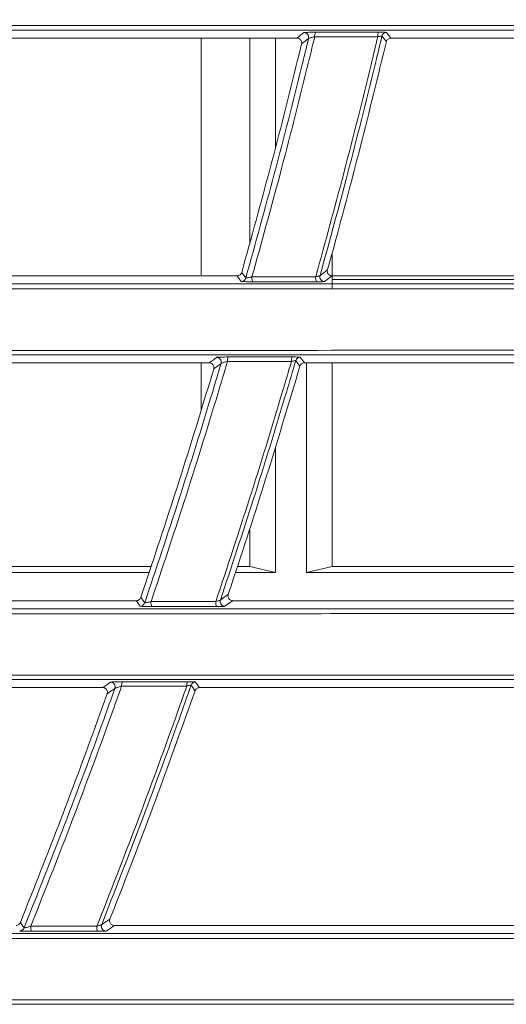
# Model space of a CAD drawing. Header units: millimetres. Extents: x 0 to 1118, y 0 to 864.
# Tile 381 of 512: x 587 to 592, y 394 to 405. Entities that reach past the tile are written whole.
import ezdxf

# ---------------------------------------------------------------- set-up
doc = ezdxf.new("R2010")
doc.units = ezdxf.units.MM
doc.styles.add('SLDTEXTSTYLE0', font='TXT', dxfattribs={"width": 0.605})
doc.dimstyles.new('SLDDIMSTYLE0', dxfattribs={"dimtxt": 3.175, "dimasz": 3.302, "dimexe": 0, "dimexo": 0.0625, "dimgap": 0.79375, "dimtad": 0, "dimdec": 1, "dimlfac": 4, "dimrnd": 1e-09, "dimzin": 12, "dimdsep": 46, "dimtxsty": 'SLDTEXTSTYLE0', "dimsah": 1, "dimcen": 0.09, "dimadec": 0, "dimazin": 3, "dimtfac": 1, "dimtofl": 0, "dimtmove": 0, "dimatfit": 3, "dimfxl": 1, "dimfrac": 2, "dimtolj": 1, "dimtzin": 12, "dimarcsym": 0})

# ---------------------------------------------------------------- blocks, each defined once
blk = doc.blocks.new('_D')
at = {"color": 7, "linetype": 'Continuous', "lineweight": 0}
for p, q in [((523.725, 418.739), (523.725, 362.273)), ((602.598, 372.505), (602.598, 362.273)), ((523.725, 363.873), (554.251, 363.873)), ((602.598, 363.873), (565.165, 363.873))]:
    blk.add_line(p, q, dxfattribs=at)
for points in [[(523.725, 363.873), (527.027, 363.365), (527.027, 364.381)], [(602.598, 363.873), (599.296, 364.381), (599.296, 363.365)]]:
    blk.add_solid(points, dxfattribs=at)
at = {"color": 7, "linetype": 'Continuous', "lineweight": 0, "insert": (554.251, 365.529), "char_height": 3.175, "attachment_point": 1, "style": 'SLDTEXTSTYLE0'}
blk.add_mtext('315.5', dxfattribs=at)

msp = doc.modelspace()

# ---------------------------------------------------------------- linework, layer by layer
at = {"color": 7, "linetype": 'Continuous', "lineweight": 15}
for p, q in [((585.7909, 404.403), (589.9447, 404.4031)), ((588.9232, 404.4031), (588.9232, 401.8858)), ((589.442, 404.4031), (589.442, 402.2251)), ((589.715, 403.2408), (589.715, 404.4031)), ((590.9434, 404.4031), (595.0787, 404.4031)), ((590.317, 401.7357), (590.317, 402.1137)), ((589.3079, 401.8737), (585.1115, 401.8736)), ((594.4881, 401.8738), (590.3165, 401.8737)), ((590.317, 401.8358), (593.6982, 401.8358)), ((584.7933, 400.949), (589.0107, 400.9491)), ((588.9232, 400.9491), (588.9232, 400.4441)), ((590.0234, 400.9491), (594.2127, 400.9492)), ((590.044, 400.9491), (590.044, 398.7177)), ((590.317, 398.7833), (590.317, 400.9491)), ((589.715, 398.7177), (589.715, 400.0542)), ((589.442, 399.1922), (589.442, 398.7833)), ((588.3911, 398.7833), (584.0227, 398.7833)), ((589.442, 398.7833), (589.3103, 398.7833)), ((589.442, 398.7833), (589.715, 398.7177)), ((590.317, 398.7833), (590.044, 398.7177)), ((593.6428, 398.7833), (590.317, 398.7833)), ((583.9997, 398.7177), (588.3694, 398.7177)), ((589.2892, 398.7177), (589.715, 398.7177)), ((590.044, 398.7177), (593.6228, 398.7177)), ((588.2347, 398.4197), (583.9636, 398.4196)), ((593.4946, 398.4198), (589.2599, 398.4197)), ((583.5802, 397.495), (587.8774, 397.4951)), ((588.9077, 397.4951), (593.1643, 397.4952)), ((592.3131, 394.9659), (588.0006, 394.9658))]:
    msp.add_line(p, q, dxfattribs=at)
at = {"color": 9, "linetype": 'Continuous', "lineweight": 0}
msp.add_line((589.4, 401.8519), (589.3561, 401.9104), dxfattribs=at)
at = {"color": 9, "linetype": 'Continuous', "lineweight": 0, "flags": 128}
for points in [[(589.9447, 404.4031), (589.9826, 404.4331), (590.0181, 404.4613)], [(590.8961, 404.4627), (590.9191, 404.4338), (590.9354, 404.4132), (590.9434, 404.4031)], [(590.0671, 404.3996), (590.0301, 404.3702), (589.9931, 404.3409)], [(590.1898, 401.8775), (590.229, 401.9071), (590.2682, 401.9366)], [(589.3516, 401.8155), (589.3305, 401.8437), (589.3148, 401.8645), (589.3079, 401.8737)], [(590.3165, 401.8737), (590.2758, 401.8429), (590.2376, 401.8141)], [(589.0107, 400.9491), (589.0507, 400.9791), (589.0882, 401.0073)], [(589.9756, 400.9135), (589.9533, 400.9432), (589.9527, 400.9439), (589.9309, 400.9728)], [(589.9785, 401.0087), (590.0003, 400.9798), (590.016, 400.959), (590.0234, 400.9491)], [(589.1364, 400.9431), (589.0974, 400.9137), (589.0583, 400.8844)], [(588.2821, 398.4538), (588.3029, 398.4246), (588.3037, 398.4236), (588.3237, 398.3954)], [(589.1295, 398.4261), (589.1708, 398.4556), (589.2122, 398.4851)], [(588.276, 398.3616), (588.256, 398.3897), (588.2411, 398.4107), (588.2347, 398.4197)], [(589.2599, 398.4197), (589.2168, 398.3889), (589.1765, 398.3602)], [(587.8774, 397.4951), (587.9197, 397.5251), (587.9594, 397.5533)], [(588.8652, 397.5547), (588.8859, 397.5258), (588.9008, 397.5049), (588.9077, 397.4951)], [(588.0068, 397.4866), (587.9654, 397.4572), (587.9241, 397.4278)], [(587.0015, 394.9973), (587.021, 394.9681), (587.0217, 394.9671), (587.0406, 394.9389)], [(587.8662, 394.9746), (587.91, 395.0041), (587.9537, 395.0336)], [(588.0006, 394.9658), (587.9549, 394.9349), (587.9123, 394.9062)]]:
    msp.add_lwpolyline(points, dxfattribs=at)
at = {"color": 9, "linetype": 'Continuous', "lineweight": 0}
for centre, radius, start, end in [((590.0184, 404.4112), 0.05, 346.55019, 90.28672), ((590.2076, 404.4284), 0.0755, 150.59256, 187.9479), ((590.8829, 404.4284), 0.0794, 152.12614, 187.62235), ((589.3519, 401.8656), 0.05, 269.67105, 344.18151), ((589.5506, 401.8514), 0.0861, 171.43069, 207.69827), ((590.2327, 401.8512), 0.0899, 171.82779, 206.32052), ((589.0884, 400.9572), 0.05, 343.56197, 90.26553), ((589.2798, 400.9747), 0.0755, 150.84595, 187.76849), ((589.9645, 400.9747), 0.0793, 152.35931, 187.49276), ((588.2763, 398.4116), 0.05, 269.67016, 341.14748), ((588.4794, 398.3977), 0.0885, 171.49296, 207.10215), ((589.1727, 398.3975), 0.0924, 171.90125, 205.74789), ((589.1769, 398.4102), 0.05, 161.52963, 269.53285), ((587.9596, 397.5033), 0.05, 340.51118, 90.25531), ((588.1538, 397.521), 0.0756, 151.20904, 187.58775), ((588.8505, 397.521), 0.0798, 152.76668, 187.29702), ((586.9942, 394.9576), 0.05, 269.68696, 338.04905), ((587.2026, 394.944), 0.0912, 171.57881, 206.39977), ((587.9097, 394.9438), 0.0953, 171.98042, 205.07061), ((587.9128, 394.9562), 0.0501, 158.49468, 269.51969)]:
    msp.add_arc(centre, radius, start, end, dxfattribs=at)
at = {"color": 7, "linetype": 'Continuous', "lineweight": 15}
for centre, start, end in [((590.8964, 404.4127), 90.42164, 166.54619), ((590.238, 401.8642), 164.51999, 269.53161), ((589.9789, 400.9587), 90.41427, 163.57463), ((588.8656, 397.5047), 90.40753, 160.55609)]:
    msp.add_arc(centre, 0.05, start, end, dxfattribs=at)
for points, knots in [([(577.5746, 404.5338), (579.1046, 404.5341), (582.1699, 404.5348), (586.0944, 404.5356), (589.2683, 404.5362), (591.6679, 404.5367), (594.0881, 404.5373), (596.8843, 404.5379), (598.8782, 404.5385), (600.055, 404.5388)], [0, 0, 0, 0, 0.2112228, 0.4231847, 0.5288153, 0.6344421, 0.7407064, 0.8469626, 1, 1, 1, 1]), ([(600.0549, 404.4889), (598.8769, 404.4889), (596.8862, 404.4889), (594.0978, 404.4889), (591.68, 404.4889), (589.2758, 404.4889), (586.0827, 404.4889), (582.2465, 404.4889), (578.9146, 404.4889), (577.5578, 404.4889), (577.5578, 404.4889)], [0, 0, 0, 0, 0.1530878, 0.2586807, 0.3642815, 0.4705795, 0.5768816, 0.7880494, 0.9999994, 1, 1, 1, 1]), ([(589.9931, 404.3409), (589.9791, 404.2834), (589.8715, 403.8415), (589.6657, 403.0296), (589.4582, 402.2794), (589.3561, 401.9104)], [0, 0, 0, 0, 0.07070018, 0.54293192, 1, 1, 1, 1]), ([(589.9931, 404.3409), (589.9938, 404.3465), (589.9954, 404.3576), (589.9907, 404.3742), (589.9813, 404.3883), (589.9675, 404.3985), (589.9545, 404.4027), (589.9468, 404.403), (589.9447, 404.4031)], [0, 0, 0, 0, 0.183616, 0.3671729, 0.5525537, 0.7404711, 0.9298235, 1, 1, 1, 1]), ([(590.895, 404.365), (590.8044, 403.9936), (590.6201, 403.2382), (590.4047, 402.4304), (590.2837, 401.993), (590.2682, 401.9366)], [0, 0, 0, 0, 0.4572054, 0.9300325, 1, 1, 1, 1]), ([(590.9434, 404.4031), (590.9378, 404.4025), (590.9264, 404.4014), (590.9114, 404.3927), (590.9001, 404.3802), (590.8966, 404.3699), (590.895, 404.365)], [0, 0, 0, 0, 0.2577119, 0.515597, 0.7688687, 1, 1, 1, 1]), ([(589.3079, 401.8737), (589.3135, 401.8743), (589.3248, 401.8754), (589.3398, 401.8842), (589.3509, 401.8962), (589.3545, 401.906), (589.3561, 401.9104)], [0, 0, 0, 0, 0.2627167, 0.5254935, 0.7860092, 1, 1, 1, 1]), ([(590.2682, 401.9366), (590.2672, 401.9312), (590.2653, 401.9203), (590.2694, 401.904), (590.2782, 401.8899), (590.2914, 401.8793), (590.3049, 401.8743), (590.3136, 401.8739), (590.3165, 401.8737)], [0, 0, 0, 0, 0.1775661, 0.3551266, 0.5336253, 0.7156819, 0.9021185, 1, 1, 1, 1]), ([(590.152, 401.8114), (590.0313, 401.8114), (589.8052, 401.8114), (589.5795, 401.8114), (589.4744, 401.8114)], [0, 0, 0, 0, 0.53432, 1, 1, 1, 1]), ([(578.1039, 401.7886), (578.104, 401.7886), (579.56, 401.7886), (582.7781, 401.7885), (586.9369, 401.7884), (590.6615, 401.7884), (593.8665, 401.7883), (596.7584, 401.7883), (598.5784, 401.7883), (599.3193, 401.7883)], [0, 0, 0, 0, 0.00000077, 0.22500088, 0.44997217, 0.59917775, 0.74846201, 0.89759233, 1, 1, 1, 1]), ([(599.3193, 401.7383), (599.3193, 401.7383), (598.5792, 401.7383), (596.7609, 401.7373), (593.872, 401.7367), (590.6677, 401.7358), (586.9544, 401.7349), (582.7496, 401.734), (579.6632, 401.7333), (578.1198, 401.733)], [0, 0, 0, 0, 0.00000069, 0.10237147, 0.2514906, 0.40076392, 0.54995882, 0.77496492, 1, 1, 1, 1]), ([(578.1197, 401.0791), (579.662, 401.0795), (582.752, 401.0803), (586.6905, 401.0813), (589.86, 401.0821), (592.2382, 401.0827), (594.635, 401.0834), (596.9297, 401.0841), (598.4237, 401.0846), (599.1114, 401.0849)], [0, 0, 0, 0, 0.22694093, 0.45468847, 0.56663217, 0.67857185, 0.79123839, 0.90389545, 1, 1, 1, 1]), ([(599.1114, 401.0349), (598.4229, 401.0349), (596.933, 401.0349), (594.6473, 401.0349), (592.2531, 401.035), (589.8699, 401.035), (586.68, 401.035), (582.8358, 401.035), (579.4609, 401.035), (578.1039, 401.035), (578.1039, 401.035)], [0, 0, 0, 0, 0.096139, 0.2080399, 0.3199503, 0.4326634, 0.5453813, 0.7722566, 0.9999994, 1, 1, 1, 1]), ([(589.0583, 400.8844), (589.0393, 400.821), (588.9059, 400.3762), (588.6535, 399.5639), (588.4047, 398.8201), (588.2821, 398.4538)], [0, 0, 0, 0, 0.0778071, 0.5459665, 1, 1, 1, 1]), ([(589.0583, 400.8844), (589.0594, 400.8899), (589.0615, 400.901), (589.0577, 400.9177), (589.049, 400.9324), (589.0358, 400.9433), (589.0222, 400.9485), (589.0136, 400.9489), (589.0107, 400.9491)], [0, 0, 0, 0, 0.1785534, 0.357051, 0.5373442, 0.720118, 0.9042367, 1, 1, 1, 1]), ([(589.9756, 400.9135), (589.865, 400.5442), (589.6402, 399.7938), (589.3794, 398.9863), (589.2328, 398.547), (589.2122, 398.4851)], [0, 0, 0, 0, 0.45427242, 0.92313382, 1, 1, 1, 1]), ([(590.0234, 400.9491), (590.0178, 400.9486), (590.0064, 400.9475), (589.9915, 400.9387), (589.9807, 400.9269), (589.9772, 400.9175), (589.9756, 400.9135)], [0, 0, 0, 0, 0.2672676, 0.5347412, 0.7974261, 1, 1, 1, 1]), ([(588.2347, 398.4197), (588.2403, 398.4203), (588.2516, 398.4214), (588.2666, 398.4301), (588.277, 398.4416), (588.2807, 398.4503), (588.2821, 398.4538)], [0, 0, 0, 0, 0.2733438, 0.5467992, 0.81778, 1, 1, 1, 1]), ([(589.2122, 398.4851), (589.2109, 398.4798), (589.2085, 398.469), (589.2117, 398.4525), (589.2198, 398.4379), (589.2324, 398.4267), (589.2465, 398.4206), (589.256, 398.42), (589.2599, 398.4197)], [0, 0, 0, 0, 0.1725784, 0.3451424, 0.5186153, 0.6954695, 0.8765759, 1, 1, 1, 1]), ([(589.0894, 398.3574), (588.9657, 398.3574), (588.736, 398.3574), (588.5065, 398.3574), (588.4007, 398.3574)], [0, 0, 0, 0, 0.5384031, 1, 1, 1, 1]), ([(578.4981, 398.3346), (578.4981, 398.3346), (579.8526, 398.3346), (583.2619, 398.3345), (587.3235, 398.3345), (590.9525, 398.3344), (593.9798, 398.3344), (596.4076, 398.3343), (597.8196, 398.3343), (598.215, 398.3343)], [0, 0, 0, 0, 0.0000007, 0.24289, 0.4857398, 0.6374944, 0.789326, 0.9410053, 1, 1, 1, 1]), ([(598.215, 398.2844), (598.215, 398.2844), (597.8201, 398.2844), (596.4093, 398.2834), (593.9846, 398.2828), (590.9558, 398.2818), (587.3479, 398.2807), (583.1786, 398.2796), (580.0682, 398.2788), (578.5129, 398.2784)], [0, 0, 0, 0, 0.0000007, 0.0589731, 0.2106357, 0.362451, 0.5141891, 0.757075, 1, 1, 1, 1]), ([(578.5127, 397.6246), (580.067, 397.6251), (583.1814, 397.626), (587.1776, 397.6271), (590.432, 397.6282), (592.9258, 397.629), (595.4381, 397.6299), (597.1228, 397.6306), (597.9651, 397.6309)], [0, 0, 0, 0, 0.2456966, 0.4922898, 0.6187132, 0.7451292, 0.8725727, 1, 1, 1, 1]), ([(597.965, 397.581), (597.6313, 397.581), (596.5439, 397.581), (594.7043, 397.581), (592.4479, 397.581), (590.1953, 397.581), (587.1028, 397.581), (583.1424, 397.5811), (580.1292, 397.5811), (578.4981, 397.5811), (578.4981, 397.5811)], [0, 0, 0, 0, 0.0504647, 0.1643919, 0.2783285, 0.3930558, 0.5077878, 0.7534043, 0.9999992, 1, 1, 1, 1]), ([(587.9241, 397.4278), (587.8987, 397.357), (587.7375, 396.9085), (587.4362, 396.0959), (587.145, 395.36), (587.0015, 394.9973)], [0, 0, 0, 0, 0.08678621, 0.54993604, 1, 1, 1, 1]), ([(587.9241, 397.4278), (587.9255, 397.4333), (587.9282, 397.4442), (587.9253, 397.4612), (587.9174, 397.4763), (587.9048, 397.4879), (587.8907, 397.4942), (587.8812, 397.4948), (587.8774, 397.4951)], [0, 0, 0, 0, 0.1737083, 0.3473675, 0.5228393, 0.7007139, 0.8798425, 1, 1, 1, 1]), ([(588.8607, 397.462), (588.7296, 397.0955), (588.4634, 396.3516), (588.1548, 395.5443), (587.9808, 395.1025), (587.9537, 395.0336)], [0, 0, 0, 0, 0.4504148, 0.9143845, 1, 1, 1, 1]), ([(588.9077, 397.4951), (588.9021, 397.4946), (588.8908, 397.4935), (588.8758, 397.4848), (588.8657, 397.4736), (588.8621, 397.4652), (588.8607, 397.462)], [0, 0, 0, 0, 0.2778409, 0.5558789, 0.8288833, 1, 1, 1, 1]), ([(586.9549, 394.9657), (586.9605, 394.9663), (586.9718, 394.9674), (586.9868, 394.9761), (586.9966, 394.9868), (587.0002, 394.9946), (587.0015, 394.9973)], [0, 0, 0, 0, 0.2852783, 0.5704818, 0.8530797, 1, 1, 1, 1]), ([(587.9537, 395.0336), (587.9522, 395.0283), (587.9491, 395.0177), (587.9515, 395.0011), (587.9588, 394.9861), (587.9708, 394.9743), (587.9854, 394.967), (587.9958, 394.9662), (588.0006, 394.9658)], [0, 0, 0, 0, 0.1678121, 0.3355865, 0.5042026, 0.676068, 0.8521768, 1, 1, 1, 1]), ([(578.7399, 394.8807), (578.74, 394.8807), (580.2967, 394.8807), (583.2099, 394.8806), (587.0585, 394.8805), (590.1331, 394.8805), (592.4178, 394.8805), (594.6742, 394.8804), (596.1568, 394.8804), (596.8989, 394.8804)], [0, 0, 0, 0, 0.0000008, 0.2529786, 0.505985, 0.632447, 0.7590892, 0.8794222, 1, 1, 1, 1]), ([(596.8989, 394.8304), (596.8989, 394.8304), (596.1584, 394.8304), (594.6772, 394.8292), (592.4234, 394.8285), (590.1406, 394.8276), (587.0642, 394.8265), (583.2483, 394.8253), (580.2518, 394.8244), (578.7535, 394.8239)], [0, 0, 0, 0, 0.0000012, 0.1204207, 0.2408512, 0.3673947, 0.4939451, 0.7469754, 1, 1, 1, 1]), ([(578.7533, 394.1702), (580.2259, 394.1707), (583.171, 394.1717), (586.9192, 394.173), (589.9403, 394.1741), (592.1864, 394.175), (594.4088, 394.1759), (595.8725, 394.1766), (596.6044, 394.177)], [0, 0, 0, 0, 0.2526178, 0.5052404, 0.6315846, 0.7579226, 0.8789667, 1, 1, 1, 1]), ([(596.6043, 394.127), (595.8718, 394.127), (594.4065, 394.127), (592.1823, 394.1271), (589.9334, 394.1271), (586.9141, 394.1271), (583.1342, 394.1271), (580.2682, 394.1272), (578.7399, 394.1272), (578.7399, 394.1272)], [0, 0, 0, 0, 0.1210631, 0.2421364, 0.3684797, 0.494829, 0.7474283, 0.9999992, 1, 1, 1, 1])]:
    msp.add_open_spline(points, degree=3, knots=knots, dxfattribs=at)
at = {"color": 9, "linetype": 'Continuous', "lineweight": 0}
for points, knots in [([(590.1328, 404.4179), (590.1066, 404.3099), (589.9871, 403.8171), (589.7701, 402.9643), (589.565, 402.2235), (589.4655, 401.8643)], [0, 0, 0, 0, 0.1263915, 0.576326, 1, 1, 1, 1]), ([(590.1418, 404.4654), (590.1401, 404.4654), (590.1267, 404.4654), (590.101, 404.4652), (590.0679, 404.4645), (590.0414, 404.4636), (590.0229, 404.4625), (590.0197, 404.4617), (590.0181, 404.4613)], [0, 0, 0, 0, 0.0297306, 0.2319095, 0.4299479, 0.6222989, 0.8110882, 1, 1, 1, 1]), ([(590.1328, 404.4179), (590.1319, 404.4177), (590.1248, 404.4162), (590.1113, 404.4131), (590.0939, 404.4087), (590.0798, 404.4047), (590.0698, 404.4014), (590.068, 404.4002), (590.0671, 404.3996)], [0, 0, 0, 0, 0.030374, 0.2376651, 0.4403725, 0.6339555, 0.8191419, 1, 1, 1, 1]), ([(590.8043, 404.4178), (590.6927, 404.4179), (590.4687, 404.4179), (590.245, 404.4179), (590.1328, 404.4179)], [0, 0, 0, 0, 0.49825737, 1, 1, 1, 1]), ([(590.1418, 404.4654), (590.254, 404.4654), (590.4774, 404.4655), (590.7012, 404.4655), (590.8128, 404.4655)], [0, 0, 0, 0, 0.5017556, 1, 1, 1, 1]), ([(590.1436, 401.864), (590.2443, 402.2316), (590.4496, 402.9808), (590.6641, 403.8337), (590.7803, 404.3181), (590.8043, 404.4178)], [0, 0, 0, 0, 0.43342616, 0.88336711, 1, 1, 1, 1]), ([(590.8478, 404.4243), (590.8226, 404.3193), (590.7051, 403.8293), (590.4912, 402.9788), (590.2882, 402.2373), (590.1898, 401.8775)], [0, 0, 0, 0, 0.12318448, 0.57466269, 1, 1, 1, 1]), ([(590.8478, 404.4243), (590.8471, 404.4245), (590.8457, 404.425), (590.8359, 404.4239), (590.8218, 404.4215), (590.8101, 404.4191), (590.8043, 404.4178)], [0, 0, 0, 0, 0.2340284, 0.4792971, 0.7364827, 1, 1, 1, 1]), ([(590.8961, 404.4627), (590.8947, 404.4631), (590.8919, 404.4638), (590.8734, 404.4647), (590.8465, 404.4654), (590.824, 404.4654), (590.8128, 404.4655)], [0, 0, 0, 0, 0.2408109, 0.4902678, 0.7452345, 1, 1, 1, 1]), ([(590.895, 404.365), (590.887, 404.3749), (590.8789, 404.385), (590.8634, 404.4048), (590.8555, 404.4147), (590.8478, 404.4243)], [0, 0, 0, 0, 0.5, 0.51246689, 1, 1, 1, 1]), ([(589.4, 401.8519), (589.5022, 402.2204), (589.71, 402.9701), (589.9265, 403.821), (590.0435, 404.3025), (590.0671, 404.3996)], [0, 0, 0, 0, 0.4355881, 0.8861291, 1, 1, 1, 1]), ([(589.3516, 401.8155), (589.3516, 401.8155), (589.3519, 401.8151), (589.3567, 401.8143), (589.3752, 401.8132), (589.4034, 401.8122), (589.4382, 401.8115), (589.4623, 401.8115), (589.4744, 401.8114)], [0, 0, 0, 0, 0.0042083, 0.1926525, 0.3878604, 0.5899272, 0.7949984, 1, 1, 1, 1]), ([(589.4655, 401.8643), (589.459, 401.8627), (589.4462, 401.8597), (589.4277, 401.8558), (589.4127, 401.8529), (589.4023, 401.8514), (589.4008, 401.8518), (589.4, 401.8519)], [0, 0, 0, 0, 0.2143587, 0.4256107, 0.6278345, 0.816919, 1, 1, 1, 1]), ([(589.4655, 401.8643), (589.5707, 401.8642), (589.7966, 401.8641), (590.0228, 401.8641), (590.1436, 401.864)], [0, 0, 0, 0, 0.46567119, 1, 1, 1, 1]), ([(590.1898, 401.8775), (590.1889, 401.877), (590.187, 401.8759), (590.1769, 401.8727), (590.1623, 401.8687), (590.1501, 401.8656), (590.1436, 401.864)], [0, 0, 0, 0, 0.2305462, 0.467226, 0.71624, 1, 1, 1, 1]), ([(590.152, 401.8114), (590.1529, 401.8114), (590.1652, 401.8114), (590.1879, 401.8115), (590.2143, 401.8121), (590.2328, 401.813), (590.236, 401.8138), (590.2376, 401.8141)], [0, 0, 0, 0, 0.0198872, 0.273818, 0.5191827, 0.759492, 1, 1, 1, 1]), ([(589.205, 400.9645), (589.1704, 400.8485), (589.0216, 400.3507), (588.7558, 399.4977), (588.5106, 398.7653), (588.3919, 398.4108)], [0, 0, 0, 0, 0.135458, 0.581553, 1, 1, 1, 1]), ([(589.0811, 398.4106), (589.2019, 398.7751), (589.4477, 399.5176), (589.7104, 400.3708), (589.8546, 400.8585), (589.8858, 400.9644)], [0, 0, 0, 0, 0.4301915, 0.8763302, 1, 1, 1, 1]), ([(589.2139, 401.0114), (589.2119, 401.0114), (589.198, 401.0114), (589.1715, 401.0112), (589.1381, 401.0105), (589.1116, 401.0096), (589.0931, 401.0085), (589.0898, 401.0077), (589.0882, 401.0073)], [0, 0, 0, 0, 0.0339795, 0.2392638, 0.4381794, 0.6287309, 0.8142892, 1, 1, 1, 1]), ([(589.9309, 400.9728), (589.8977, 400.8603), (589.7516, 400.3657), (589.4896, 399.515), (589.247, 398.7814), (589.1295, 398.4261)], [0, 0, 0, 0, 0.13180117, 0.57948189, 1, 1, 1, 1]), ([(589.205, 400.9645), (589.2039, 400.9642), (589.1964, 400.9623), (589.1821, 400.9585), (589.1641, 400.9533), (589.1497, 400.9487), (589.1394, 400.945), (589.1374, 400.9437), (589.1364, 400.9431)], [0, 0, 0, 0, 0.0349776, 0.2478255, 0.4531562, 0.6452082, 0.8255963, 1, 1, 1, 1]), ([(589.8858, 400.9644), (589.7734, 400.9644), (589.5463, 400.9644), (589.3195, 400.9645), (589.205, 400.9645)], [0, 0, 0, 0, 0.4950471, 1, 1, 1, 1]), ([(589.2139, 401.0114), (589.3283, 401.0115), (589.5549, 401.0115), (589.7819, 401.0115), (589.8942, 401.0115)], [0, 0, 0, 0, 0.50494582, 1, 1, 1, 1]), ([(589.9309, 400.9728), (589.9302, 400.973), (589.9288, 400.9734), (589.9188, 400.9719), (589.904, 400.9688), (589.892, 400.9659), (589.8858, 400.9644)], [0, 0, 0, 0, 0.2238299, 0.467776, 0.7293608, 1, 1, 1, 1]), ([(589.9785, 401.0087), (589.9772, 401.0091), (589.9745, 401.0098), (589.956, 401.0108), (589.9286, 401.0114), (589.9057, 401.0115), (589.8942, 401.0115)], [0, 0, 0, 0, 0.2336288, 0.4836637, 0.7420211, 1, 1, 1, 1]), ([(588.3237, 398.3954), (588.4463, 398.7612), (588.6955, 399.5045), (588.9606, 400.3557), (589.1056, 400.8401), (589.1364, 400.9431)], [0, 0, 0, 0, 0.4327673, 0.8794368, 1, 1, 1, 1]), ([(588.276, 398.3616), (588.2773, 398.3612), (588.2801, 398.3604), (588.2989, 398.3592), (588.3275, 398.3582), (588.3633, 398.3576), (588.3882, 398.3575), (588.4007, 398.3574)], [0, 0, 0, 0, 0.17973977, 0.37521726, 0.58065331, 0.79041451, 1, 1, 1, 1]), ([(588.3919, 398.4108), (588.3851, 398.409), (588.3715, 398.4053), (588.352, 398.4005), (588.3363, 398.397), (588.3258, 398.395), (588.3243, 398.3953), (588.3237, 398.3954)], [0, 0, 0, 0, 0.2220659, 0.4402748, 0.645821, 0.8326977, 1, 1, 1, 1]), ([(588.3919, 398.4108), (588.4979, 398.4108), (588.7275, 398.4107), (588.9574, 398.4106), (589.0811, 398.4106)], [0, 0, 0, 0, 0.4615979, 1, 1, 1, 1]), ([(589.1295, 398.4261), (589.1285, 398.4255), (589.1265, 398.4243), (589.1161, 398.4208), (589.1015, 398.4163), (589.0889, 398.4127), (589.0819, 398.4108), (589.0811, 398.4106)], [0, 0, 0, 0, 0.2227685, 0.4536533, 0.7010604, 0.9687142, 1, 1, 1, 1]), ([(589.0894, 398.3574), (589.0907, 398.3574), (589.1036, 398.3574), (589.1268, 398.3576), (589.1532, 398.3582), (589.1716, 398.3591), (589.1749, 398.3598), (589.1765, 398.3602)], [0, 0, 0, 0, 0.029564, 0.284636, 0.5275099, 0.7636233, 1, 1, 1, 1]), ([(588.0788, 397.511), (588.034, 397.3857), (587.8537, 396.8821), (587.5365, 396.0288), (587.2505, 395.3063), (587.1123, 394.9574)], [0, 0, 0, 0, 0.146298, 0.5876688, 1, 1, 1, 1]), ([(587.8153, 394.9571), (587.9565, 395.3178), (588.2439, 396.0521), (588.5572, 396.9056), (588.7312, 397.3974), (588.7714, 397.5109)], [0, 0, 0, 0, 0.4260721, 0.8675202, 1, 1, 1, 1]), ([(588.8184, 397.5214), (588.7754, 397.3999), (588.5986, 396.8998), (588.2862, 396.0489), (588.0031, 395.3248), (587.8662, 394.9746)], [0, 0, 0, 0, 0.142194, 0.5851909, 1, 1, 1, 1]), ([(588.0875, 397.5575), (588.0852, 397.5575), (588.0705, 397.5574), (588.0432, 397.5572), (588.0093, 397.5565), (587.9828, 397.5556), (587.9643, 397.5545), (587.961, 397.5537), (587.9594, 397.5533)], [0, 0, 0, 0, 0.0393945, 0.2484339, 0.4481349, 0.636392, 0.8180698, 1, 1, 1, 1]), ([(588.0788, 397.511), (588.0775, 397.5107), (588.0693, 397.5083), (588.0542, 397.5038), (588.0355, 397.4979), (588.0206, 397.4927), (588.0099, 397.4886), (588.0078, 397.4872), (588.0068, 397.4866)], [0, 0, 0, 0, 0.0409886, 0.2602739, 0.4681607, 0.6579732, 0.8327393, 1, 1, 1, 1]), ([(588.7714, 397.5109), (588.6578, 397.5109), (588.4268, 397.511), (588.196, 397.511), (588.0788, 397.511)], [0, 0, 0, 0, 0.491915, 1, 1, 1, 1]), ([(588.0875, 397.5575), (588.2047, 397.5575), (588.4352, 397.5575), (588.6661, 397.5575), (588.7796, 397.5575)], [0, 0, 0, 0, 0.5080898, 1, 1, 1, 1]), ([(588.8184, 397.5214), (588.8177, 397.5215), (588.8164, 397.5219), (588.806, 397.5199), (588.7905, 397.5161), (588.7779, 397.5127), (588.7714, 397.5109)], [0, 0, 0, 0, 0.2113039, 0.4537593, 0.720963, 1, 1, 1, 1]), ([(588.8652, 397.5547), (588.864, 397.5551), (588.8613, 397.5558), (588.8429, 397.5568), (588.8148, 397.5574), (588.7913, 397.5575), (588.7796, 397.5575)], [0, 0, 0, 0, 0.2243846, 0.4751447, 0.7377725, 1, 1, 1, 1]), ([(588.8607, 397.462), (588.8537, 397.4719), (588.8465, 397.482), (588.8323, 397.5018), (588.8252, 397.5117), (588.8184, 397.5214)], [0, 0, 0, 0, 0.49999987, 0.51237493, 1, 1, 1, 1]), ([(587.0406, 394.9389), (587.1842, 395.3012), (587.4758, 396.0366), (587.7922, 396.8881), (587.9672, 397.3762), (588.0068, 397.4866)], [0, 0, 0, 0, 0.429061, 0.8709683, 1, 1, 1, 1]), ([(586.9939, 394.9076), (586.9951, 394.9072), (586.9976, 394.9065), (587.0157, 394.9053), (587.045, 394.9043), (587.0821, 394.9036), (587.1079, 394.9035), (587.1209, 394.9035)], [0, 0, 0, 0, 0.1639669, 0.3595128, 0.5690937, 0.7846516, 1, 1, 1, 1]), ([(587.1123, 394.9574), (587.105, 394.9552), (587.0905, 394.9509), (587.0697, 394.9451), (587.0532, 394.9409), (587.0426, 394.9386), (587.0412, 394.9388), (587.0406, 394.9389)], [0, 0, 0, 0, 0.2312024, 0.4576769, 0.6670263, 0.8510854, 1, 1, 1, 1]), ([(587.1123, 394.9574), (587.2194, 394.9573), (587.4536, 394.9572), (587.6881, 394.9571), (587.8153, 394.9571)], [0, 0, 0, 0, 0.4574168, 1, 1, 1, 1]), ([(587.8233, 394.9034), (587.6962, 394.9034), (587.4619, 394.9034), (587.2279, 394.9035), (587.1209, 394.9035)], [0, 0, 0, 0, 0.542575, 1, 1, 1, 1]), ([(587.8662, 394.9746), (587.8652, 394.974), (587.8631, 394.9728), (587.8523, 394.9689), (587.8373, 394.9639), (587.824, 394.9597), (587.8164, 394.9574), (587.8153, 394.9571)], [0, 0, 0, 0, 0.2139909, 0.4382321, 0.6832834, 0.9551931, 1, 1, 1, 1]), ([(587.8233, 394.9034), (587.8253, 394.9034), (587.8389, 394.9034), (587.8627, 394.9036), (587.889, 394.9042), (587.9074, 394.9051), (587.9107, 394.9058), (587.9123, 394.9062)], [0, 0, 0, 0, 0.04174472, 0.29782753, 0.53756715, 0.76862886, 1, 1, 1, 1])]:
    msp.add_open_spline(points, degree=3, knots=knots, dxfattribs=at)

# ---------------------------------------------------------------- dimensions: what is measured, and where the dimension line sits
at = {"color": 7, "linetype": 'Continuous', "lineweight": 0}
dim = msp.add_linear_dim(base=(523.7253, 363.8728), p1=(602.5982, 374.1052), p2=(523.7253, 420.3386), dimstyle='SLDDIMSTYLE0', dxfattribs=at)
dim.commit()
dim.dimension.update_dxf_attribs({"geometry": '_D', "text_midpoint": (559.708, 363.8728), "dimtype": 160})

doc.saveas('drawing.dxf')
